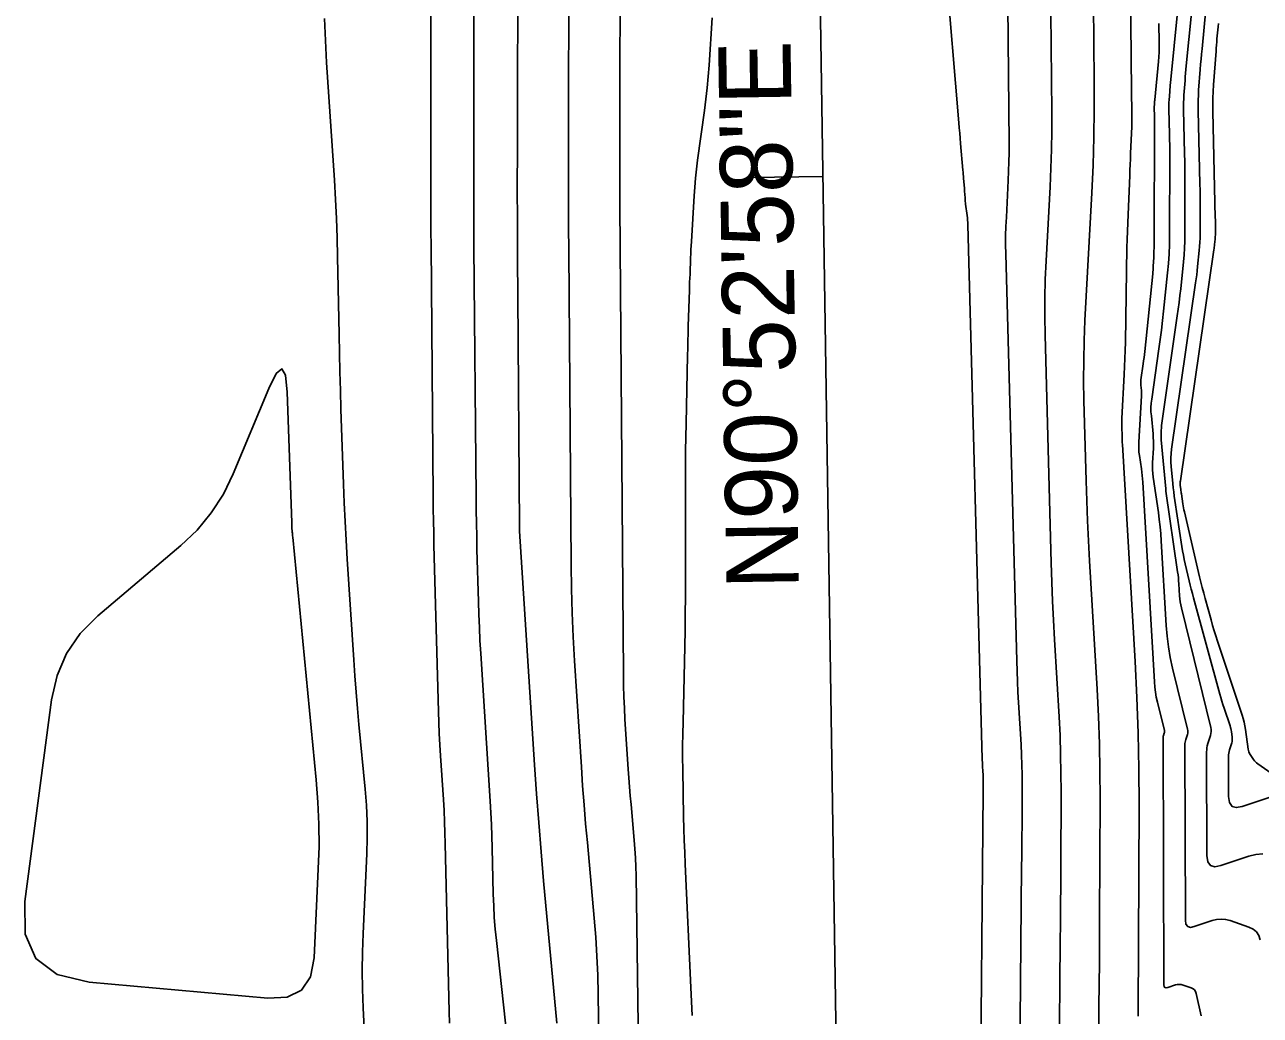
# Model space of a CAD drawing. Extents: x 1768942 to 1774819, y 723037 to 732099.
# Drawn here: x 1770759.4 to 1770861.8, y 724467.7 to 724549.8 of the extents above; entities that cross this region are included whole.
import ezdxf

# ---------------------------------------------------------------- set-up
doc = ezdxf.new("R2010")
doc.units = 0
for name, color, linetype in [('R_Contours', 7, 'Continuous'), ('R_Horz Alg', 7, 'Continuous'), ('R_Horz Alg Annot', 7, 'Continuous')]:
    doc.layers.add(name, color=color, linetype=linetype)

msp = doc.modelspace()

# ---------------------------------------------------------------- linework, layer by layer
at = {"layer": 'R_Contours'}
for points in [[(1770840.58, 724580.18), (1770840.96, 724539.99), (1770840.96, 724539.22), (1770840.95, 724538.46), (1770840.92, 724537.69), (1770840.89, 724536.93), (1770840.73, 724533.88), (1770840.69, 724533.12), (1770840.67, 724532.35), (1770840.67, 724531.59), (1770840.69, 724530.83), (1770841.59, 724497.11), (1770841.62, 724496.25), (1770841.65, 724495.39), (1770841.69, 724494.52), (1770841.74, 724493.66), (1770841.95, 724490.18), (1770841.99, 724489.33), (1770842.02, 724488.49), (1770842.03, 724487.65), (1770842.04, 724486.8), (1770842.03, 724483.42), (1770842.02, 724482.58), (1770842.02, 724481.73), (1770842.01, 724480.89), (1770842, 724480.04), (1770841.68, 724444.95)], [(1770810.52, 724444.16), (1770810.04, 724479.31), (1770810.03, 724480.05), (1770809.99, 724480.78), (1770809.95, 724481.52), (1770809.89, 724482.26), (1770809.62, 724485.2), (1770809.55, 724485.93), (1770809.49, 724486.67), (1770809.44, 724487.41), (1770809.39, 724488.14), (1770809.12, 724492.27), (1770809.07, 724493.2), (1770809.03, 724494.13), (1770809, 724495.07), (1770808.99, 724496), (1770808.69, 724534.88), (1770808.69, 724535.76), (1770808.68, 724536.65), (1770808.68, 724537.53), (1770808.68, 724538.42), (1770808.69, 724541.95), (1770808.69, 724542.84), (1770808.69, 724543.72), (1770808.7, 724544.61), (1770808.7, 724545.49), (1770808.83, 724578.94)], [(1770845.02, 724453.5), (1770845.2, 724473.82), (1770845.22, 724475.37), (1770845.23, 724476.93), (1770845.24, 724478.48), (1770845.24, 724480.04), (1770845.27, 724486.26), (1770845.26, 724487.81), (1770845.23, 724489.36), (1770845.18, 724490.92), (1770845.1, 724492.47), (1770844.72, 724498.88), (1770844.64, 724500.47), (1770844.56, 724502.05), (1770844.5, 724503.64), (1770844.45, 724505.23), (1770843.94, 724524.1), (1770843.92, 724525.64), (1770843.92, 724527.18), (1770843.96, 724528.72), (1770844.02, 724530.26), (1770844.35, 724536.41), (1770844.42, 724537.95), (1770844.47, 724539.49), (1770844.49, 724541.03), (1770844.49, 724542.57), (1770844.21, 724572.96)], [(1770834.65, 724567.36), (1770836.8, 724541.7), (1770836.83, 724541.28), (1770836.87, 724540.85), (1770836.9, 724540.42), (1770836.94, 724540), (1770837.13, 724537.78), (1770837.14, 724537.61), (1770837.16, 724537.44), (1770837.17, 724537.26), (1770837.19, 724537.09), (1770837.25, 724536.28), (1770837.26, 724536.17), (1770837.27, 724536.06), (1770837.27, 724535.95), (1770837.28, 724535.84), (1770837.31, 724535.4), (1770837.32, 724535.29), (1770837.33, 724535.18), (1770837.34, 724535.07), (1770837.35, 724534.97), (1770837.48, 724534.02), (1770837.51, 724533.82), (1770837.52, 724533.63), (1770837.54, 724533.43), (1770837.55, 724533.24), (1770838.74, 724488.99), (1770838.74, 724488.86), (1770838.75, 724488.72), (1770838.75, 724488.58), (1770838.76, 724488.44), (1770838.79, 724487.89), (1770838.8, 724487.75), (1770838.81, 724487.62), (1770838.81, 724487.48), (1770838.81, 724487.35), (1770838.81, 724486.81), (1770838.81, 724486.67), (1770838.81, 724486.54), (1770838.8, 724486.4), (1770838.8, 724486.27), (1770838.55, 724458.38)], [(1770847.81, 724567.61), (1770848.02, 724545.15), (1770848.02, 724542.83), (1770847.99, 724540.51), (1770847.92, 724538.2), (1770847.82, 724535.89), (1770847.25, 724525.32), (1770847.18, 724523.66), (1770847.14, 724522), (1770847.13, 724520.34), (1770847.16, 724518.68), (1770847.34, 724512.04), (1770847.39, 724510.38), (1770847.46, 724508.72), (1770847.53, 724507.06), (1770847.63, 724505.4), (1770848.25, 724494.76), (1770848.36, 724492.5), (1770848.44, 724490.24), (1770848.49, 724487.98), (1770848.5, 724485.71), (1770848.46, 724475.77), (1770848.45, 724473.95), (1770848.44, 724472.13), (1770848.43, 724470.3), (1770848.41, 724468.48), (1770848.34, 724461.18)], [(1770851.66, 724467.67), (1770851.66, 724468.02), (1770851.73, 724485.17), (1770851.71, 724488.14), (1770851.66, 724491.11), (1770851.55, 724494.08), (1770851.4, 724497.05), (1770850.35, 724515.03), (1770850.34, 724515.21), (1770850.33, 724515.39), (1770850.32, 724515.57), (1770850.32, 724515.75), (1770850.3, 724516.47), (1770850.29, 724516.65), (1770850.29, 724516.83), (1770850.3, 724517.01), (1770850.31, 724517.19), (1770850.5, 724520.83), (1770850.53, 724521.5), (1770850.56, 724522.17), (1770850.58, 724522.84), (1770850.6, 724523.51), (1770850.73, 724531.36), (1770850.75, 724532.04), (1770850.77, 724532.73), (1770850.79, 724533.42), (1770850.82, 724534.11), (1770850.96, 724537.33), (1770850.98, 724537.79), (1770851, 724538.24), (1770851.02, 724538.7), (1770851.03, 724539.16), (1770851.13, 724541.41), (1770851.14, 724541.65), (1770851.14, 724541.89), (1770851.14, 724542.13), (1770851.14, 724542.37), (1770851.12, 724543.33), (1770851.11, 724543.57), (1770851.11, 724543.81), (1770851.11, 724544.05), (1770851.1, 724544.29), (1770850.91, 724564.25)], [(1770794.57, 724467.09), (1770794.54, 724468.02), (1770794.22, 724481.96), (1770794.2, 724482.87), (1770794.16, 724483.78), (1770794.12, 724484.7), (1770794.07, 724485.61), (1770793.83, 724489.25), (1770793.78, 724490.16), (1770793.73, 724491.08), (1770793.7, 724491.99), (1770793.67, 724492.9), (1770793.29, 724506.69), (1770793.27, 724507.7), (1770793.25, 724508.71), (1770793.23, 724509.72), (1770793.22, 724510.73), (1770793.05, 724531.59), (1770793.04, 724532.65), (1770793.03, 724533.7), (1770793.03, 724534.75), (1770793.03, 724535.81), (1770793.03, 724540.02), (1770793.03, 724541.08), (1770793.03, 724542.13), (1770793.03, 724543.18), (1770793.04, 724544.24), (1770793.04, 724556.61)], [(1770803.46, 724467.09), (1770802.38, 724478.89), (1770802.16, 724481.29), (1770801.97, 724483.7), (1770801.79, 724486.1), (1770801.63, 724488.5), (1770800.39, 724507.86), (1770800.38, 724507.94), (1770800.38, 724508.03), (1770800.38, 724508.12), (1770800.38, 724508.21), (1770800.23, 724527.38), (1770800.21, 724530.4), (1770800.2, 724533.42), (1770800.19, 724536.44), (1770800.2, 724539.46), (1770800.23, 724557.07)], [(1770855.52, 724557.02), (1770854.34, 724545.01), (1770854.32, 724544.83), (1770854.3, 724544.65), (1770854.29, 724544.47), (1770854.27, 724544.29), (1770854.22, 724543.58), (1770854.21, 724543.4), (1770854.2, 724543.22), (1770854.2, 724543.04), (1770854.2, 724542.86), (1770854.25, 724540.72), (1770854.26, 724540.3), (1770854.27, 724539.89), (1770854.27, 724539.47), (1770854.27, 724539.05), (1770854.26, 724532.43), (1770854.25, 724531.63), (1770854.22, 724530.84), (1770854.17, 724530.05), (1770854.09, 724529.26), (1770853.77, 724526.1), (1770853.68, 724525.32), (1770853.59, 724524.53), (1770853.49, 724523.74), (1770853.38, 724522.96), (1770852.78, 724518.8), (1770852.74, 724518.46), (1770852.72, 724518.11), (1770852.72, 724517.76), (1770852.75, 724517.41), (1770852.89, 724515.92), (1770852.91, 724515.62), (1770852.93, 724515.32), (1770852.93, 724515.03), (1770852.92, 724514.73), (1770852.85, 724513.53), (1770852.84, 724513.23), (1770852.84, 724512.94), (1770852.86, 724512.64), (1770852.9, 724512.34), (1770853.33, 724509.41), (1770853.41, 724508.82), (1770853.47, 724508.23), (1770853.53, 724507.64), (1770853.57, 724507.05), (1770853.98, 724500.05), (1770854.05, 724499.15), (1770854.16, 724498.26), (1770854.32, 724497.38), (1770854.51, 724496.5), (1770855.75, 724491.46), (1770855.77, 724491.35), (1770855.77, 724491.24), (1770855.76, 724491.13), (1770855.74, 724491.02), (1770855.6, 724490.58), (1770855.57, 724490.48), (1770855.54, 724490.36), (1770855.53, 724490.25), (1770855.53, 724490.14), (1770855.57, 724475.61), (1770855.62, 724475.29), (1770855.76, 724475.09), (1770855.99, 724475.02), (1770856.31, 724475.08), (1770857.79, 724475.58), (1770858.16, 724475.68), (1770858.53, 724475.71), (1770858.9, 724475.68), (1770859.27, 724475.58), (1770860.84, 724475.04), (1770861.18, 724474.87), (1770861.46, 724474.64), (1770861.66, 724474.34), (1770861.78, 724473.98)], [(1770856.32, 724553.27), (1770855.64, 724546.42), (1770855.61, 724546.12), (1770855.59, 724545.81), (1770855.56, 724545.51), (1770855.54, 724545.21), (1770855.45, 724544), (1770855.43, 724543.7), (1770855.42, 724543.39), (1770855.41, 724543.09), (1770855.42, 724542.79), (1770855.5, 724539.17), (1770855.52, 724538.47), (1770855.53, 724537.77), (1770855.53, 724537.06), (1770855.53, 724536.36), (1770855.53, 724532.45), (1770855.52, 724531.88), (1770855.5, 724531.32), (1770855.46, 724530.76), (1770855.41, 724530.19), (1770855.18, 724527.94), (1770855.12, 724527.38), (1770855.05, 724526.82), (1770854.98, 724526.26), (1770854.9, 724525.7), (1770853.67, 724517.19), (1770853.6, 724516.61), (1770853.57, 724516.02), (1770853.57, 724515.44), (1770853.61, 724514.86), (1770853.95, 724511.38), (1770853.95, 724511.36), (1770853.95, 724511.34), (1770853.95, 724511.33), (1770853.95, 724511.31), (1770853.95, 724511.23), (1770853.95, 724511.22), (1770853.95, 724511.2), (1770853.95, 724511.18), (1770853.95, 724511.16), (1770854.93, 724504.5), (1770854.96, 724504.25), (1770854.99, 724504), (1770855.01, 724503.75), (1770855.03, 724503.5), (1770855.09, 724502.49), (1770855.11, 724502.24), (1770855.14, 724501.99), (1770855.18, 724501.74), (1770855.24, 724501.5), (1770857.68, 724491.59), (1770857.71, 724491.42), (1770857.71, 724491.25), (1770857.69, 724491.08), (1770857.65, 724490.91), (1770857.44, 724490.25), (1770857.39, 724490.08), (1770857.36, 724489.91), (1770857.34, 724489.74), (1770857.33, 724489.57), (1770857.36, 724480.97), (1770857.43, 724480.46), (1770857.65, 724480.15), (1770858.01, 724480.04), (1770858.52, 724480.14), (1770860.84, 724480.92), (1770861.42, 724481.07), (1770862, 724481.12)], [(1770796.59, 724550.77), (1770796.59, 724549.8), (1770796.59, 724548.82), (1770796.58, 724535.54), (1770796.58, 724534.52), (1770796.59, 724533.5), (1770796.59, 724532.48), (1770796.6, 724531.46), (1770796.78, 724510.67), (1770796.79, 724509.59), (1770796.8, 724508.51), (1770796.83, 724507.43), (1770796.85, 724506.35), (1770796.97, 724502.03), (1770797, 724500.95), (1770797.05, 724499.87), (1770797.1, 724498.8), (1770797.16, 724497.72), (1770797.95, 724485.47), (1770798.01, 724484.51), (1770798.05, 724483.55), (1770798.09, 724482.58), (1770798.12, 724481.62), (1770798.2, 724477.76), (1770798.24, 724476.8), (1770798.29, 724475.84), (1770798.36, 724474.88), (1770798.46, 724473.92), (1770800.06, 724459.21)], [(1770804.46, 724550.65), (1770804.46, 724548.7), (1770804.45, 724546.75), (1770804.44, 724538.94), (1770804.44, 724536.99), (1770804.44, 724535.03), (1770804.45, 724533.08), (1770804.46, 724531.13), (1770804.66, 724505.06), (1770804.69, 724503.07), (1770804.75, 724501.08), (1770804.83, 724499.09), (1770804.95, 724497.11), (1770805.51, 724488.32), (1770805.61, 724486.75), (1770805.73, 724485.18), (1770805.86, 724483.61), (1770806, 724482.05), (1770806.57, 724475.78), (1770806.7, 724474.21), (1770806.8, 724472.64), (1770806.87, 724471.07), (1770806.91, 724469.49), (1770807.15, 724451.71)], [(1770814.68, 724467.73), (1770814.64, 724468.88), (1770814.59, 724470.03), (1770814.11, 724480.27), (1770814.07, 724481.25), (1770814.03, 724482.23), (1770814, 724483.21), (1770813.98, 724484.19), (1770813.92, 724488.11), (1770813.9, 724489.09), (1770813.9, 724490.07), (1770813.91, 724491.05), (1770813.93, 724492.04), (1770814.07, 724498.29), (1770814.1, 724499.66), (1770814.11, 724501.03), (1770814.13, 724502.4), (1770814.13, 724503.77), (1770814.13, 724512.24), (1770814.14, 724513.37), (1770814.15, 724514.51), (1770814.16, 724515.65), (1770814.18, 724516.79), (1770814.31, 724522.41), (1770814.32, 724523.02), (1770814.34, 724523.63), (1770814.35, 724524.24), (1770814.37, 724524.84), (1770814.46, 724527.82), (1770814.47, 724528.16), (1770814.48, 724528.5), (1770814.49, 724528.83), (1770814.51, 724529.17), (1770814.56, 724530.51), (1770814.58, 724530.85), (1770814.59, 724531.19), (1770814.61, 724531.52), (1770814.63, 724531.86), (1770814.85, 724535.64), (1770814.9, 724536.38), (1770814.97, 724537.12), (1770815.05, 724537.86), (1770815.14, 724538.6), (1770815.7, 724542.72), (1770815.82, 724543.66), (1770815.93, 724544.59), (1770816.02, 724545.53), (1770816.09, 724546.47), (1770816.36, 724550.39)], [(1770857.27, 724551.11), (1770856.95, 724547.83), (1770856.91, 724547.4), (1770856.87, 724546.98), (1770856.83, 724546.55), (1770856.8, 724546.13), (1770856.67, 724544.42), (1770856.65, 724544), (1770856.63, 724543.57), (1770856.63, 724543.14), (1770856.63, 724542.72), (1770856.78, 724536.61), (1770856.79, 724536.13), (1770856.79, 724535.65), (1770856.8, 724535.17), (1770856.8, 724534.68), (1770856.79, 724532.47), (1770856.79, 724532.13), (1770856.77, 724531.8), (1770856.75, 724531.46), (1770856.72, 724531.12), (1770856.58, 724529.78), (1770856.55, 724529.44), (1770856.51, 724529.11), (1770856.46, 724528.77), (1770856.42, 724528.44), (1770854.42, 724514.65), (1770854.38, 724514.3), (1770854.36, 724513.94), (1770854.36, 724513.59), (1770854.39, 724513.23), (1770854.53, 724511.82), (1770854.56, 724511.46), (1770854.6, 724511.11), (1770854.65, 724510.76), (1770854.7, 724510.4), (1770855.29, 724506.58), (1770855.34, 724506.22), (1770855.41, 724505.86), (1770855.48, 724505.51), (1770855.56, 724505.15), (1770855.89, 724503.74), (1770855.98, 724503.39), (1770856.06, 724503.04), (1770856.16, 724502.68), (1770856.25, 724502.33), (1770858.43, 724494.36), (1770858.51, 724494.07), (1770858.59, 724493.78), (1770858.68, 724493.49), (1770858.78, 724493.2), (1770859.28, 724491.72), (1770859.31, 724491.6), (1770859.34, 724491.49), (1770859.37, 724491.37), (1770859.38, 724491.25), (1770859.45, 724490.78), (1770859.46, 724490.66), (1770859.45, 724490.54), (1770859.44, 724490.42), (1770859.41, 724490.31), (1770859.22, 724489.73), (1770859.19, 724489.6), (1770859.16, 724489.46), (1770859.14, 724489.32), (1770859.14, 724489.18), (1770859.15, 724485.86), (1770859.22, 724485.36), (1770859.44, 724485.05), (1770859.79, 724484.95), (1770860.29, 724485.04), (1770863.42, 724486.1)], [(1770784.22, 724550.34), (1770784.26, 724549.12), (1770784.32, 724547.91), (1770784.39, 724546.7), (1770785.04, 724536.94), (1770785.13, 724535.35), (1770785.21, 724533.77), (1770785.27, 724532.18), (1770785.3, 724530.59), (1770785.42, 724524.17), (1770785.45, 724522.62), (1770785.48, 724521.06), (1770785.53, 724519.51), (1770785.58, 724517.96), (1770785.79, 724511.75), (1770785.85, 724510.2), (1770785.92, 724508.65), (1770786, 724507.1), (1770786.09, 724505.55), (1770786.64, 724497.2), (1770786.73, 724495.86), (1770786.83, 724494.52), (1770786.94, 724493.17), (1770787.07, 724491.83), (1770787.59, 724486.48), (1770787.69, 724485.14), (1770787.75, 724483.79), (1770787.76, 724482.45), (1770787.72, 724481.11), (1770787.41, 724474.52), (1770787.36, 724472.98), (1770787.34, 724471.44), (1770787.36, 724469.9), (1770787.42, 724468.36), (1770787.71, 724462.2)], [(1770853.37, 724549.93), (1770853.41, 724548.35), (1770853.41, 724547.96), (1770853.4, 724547.57), (1770853.38, 724547.18), (1770853.35, 724546.79), (1770853.03, 724543.6), (1770853.03, 724543.54), (1770853.02, 724543.49), (1770853.02, 724543.43), (1770853.01, 724543.37), (1770853, 724543.15), (1770852.99, 724543.1), (1770852.99, 724543.04), (1770852.99, 724542.98), (1770852.99, 724542.93), (1770853.01, 724542.26), (1770853.01, 724542.13), (1770853.01, 724542), (1770853.01, 724541.87), (1770853.01, 724541.75), (1770852.99, 724531.86), (1770852.99, 724531.75), (1770852.99, 724531.64), (1770852.99, 724531.53), (1770852.98, 724531.42), (1770852.96, 724530.98), (1770852.96, 724530.87), (1770852.96, 724530.76), (1770852.95, 724530.65), (1770852.95, 724530.54), (1770852.91, 724529.81), (1770852.91, 724529.65), (1770852.9, 724529.5), (1770852.88, 724529.34), (1770852.87, 724529.18), (1770852.21, 724522.75), (1770852.18, 724522.49), (1770852.15, 724522.24), (1770852.11, 724521.98), (1770852.08, 724521.72), (1770851.89, 724520.41), (1770851.88, 724520.3), (1770851.87, 724520.19), (1770851.87, 724520.08), (1770851.88, 724519.97), (1770851.92, 724519.53), (1770851.93, 724519.42), (1770851.94, 724519.31), (1770851.94, 724519.19), (1770851.93, 724519.08), (1770851.71, 724515.23), (1770851.7, 724514.95), (1770851.7, 724514.67), (1770851.72, 724514.4), (1770851.76, 724514.12), (1770851.92, 724513.03), (1770851.95, 724512.75), (1770851.99, 724512.48), (1770852.01, 724512.2), (1770852.03, 724511.92), (1770853, 724495.36), (1770853.03, 724494.94), (1770853.08, 724494.52), (1770853.16, 724494.1), (1770853.25, 724493.69), (1770853.83, 724491.33), (1770853.84, 724491.28), (1770853.84, 724491.23), (1770853.83, 724491.18), (1770853.82, 724491.12), (1770853.75, 724490.92), (1770853.74, 724490.87), (1770853.73, 724490.82), (1770853.72, 724490.77), (1770853.72, 724490.71), (1770853.78, 724470.26), (1770853.81, 724470.12), (1770853.87, 724470.03), (1770853.97, 724470), (1770854.11, 724470.03), (1770854.74, 724470.25), (1770854.9, 724470.29), (1770855.06, 724470.3), (1770855.22, 724470.29), (1770855.38, 724470.24), (1770856.06, 724470.01), (1770856.21, 724469.94), (1770856.33, 724469.84), (1770856.42, 724469.71), (1770856.47, 724469.55), (1770856.88, 724467.69)], [(1770865.29, 724485.97), (1770861.57, 724488.58), (1770861.47, 724488.65), (1770861.38, 724488.74), (1770861.3, 724488.83), (1770861.23, 724488.93), (1770860.95, 724489.34), (1770860.89, 724489.44), (1770860.84, 724489.56), (1770860.8, 724489.67), (1770860.78, 724489.79), (1770860.56, 724491.41), (1770860.51, 724491.72), (1770860.45, 724492.02), (1770860.37, 724492.33), (1770860.28, 724492.62), (1770858.23, 724498.73), (1770858.09, 724499.17), (1770857.95, 724499.61), (1770857.82, 724500.05), (1770857.7, 724500.5), (1770857.21, 724502.28), (1770857.09, 724502.73), (1770856.97, 724503.18), (1770856.86, 724503.63), (1770856.75, 724504.08), (1770855.49, 724509.45), (1770855.45, 724509.62), (1770855.42, 724509.78), (1770855.39, 724509.95), (1770855.36, 724510.12), (1770855.24, 724510.95), (1770855.22, 724511.04), (1770855.21, 724511.13), (1770855.2, 724511.22), (1770855.19, 724511.31), (1770855.15, 724511.68), (1770855.15, 724511.77), (1770855.15, 724511.86), (1770855.15, 724511.95), (1770855.16, 724512.04), (1770857.94, 724531.18), (1770857.95, 724531.29), (1770857.97, 724531.4), (1770857.98, 724531.51), (1770857.99, 724531.62), (1770858.04, 724532.06), (1770858.05, 724532.16), (1770858.05, 724532.27), (1770858.06, 724532.38), (1770858.06, 724532.49), (1770858.06, 724533.21), (1770858.06, 724533.37), (1770858.06, 724533.53), (1770858.06, 724533.69), (1770858.05, 724533.84), (1770857.84, 724542.65), (1770857.84, 724543.2), (1770857.84, 724543.75), (1770857.87, 724544.3), (1770857.9, 724544.85), (1770858.11, 724547.64), (1770858.13, 724547.89), (1770858.15, 724548.14), (1770858.17, 724548.4), (1770858.19, 724548.65), (1770858.29, 724549.66), (1770858.32, 724549.92)]]:
    msp.add_lwpolyline(points, dxfattribs=at)
msp.add_lwpolyline([(1770781.5, 724508.49), (1770781.51, 724508.39), (1770781.51, 724508.29), (1770781.52, 724508.18), (1770781.54, 724507.78), (1770781.55, 724507.68), (1770781.56, 724507.57), (1770781.57, 724507.47), (1770781.58, 724507.37), (1770783.52, 724487.25), (1770783.67, 724485.41), (1770783.74, 724483.57), (1770783.76, 724481.73), (1770783.7, 724479.88), (1770783.36, 724472.51), (1770783.06, 724470.91), (1770782.31, 724469.82), (1770781.13, 724469.23), (1770779.51, 724469.15), (1770764.71, 724470.48), (1770762.06, 724471.11), (1770760.29, 724472.43), (1770759.39, 724474.45), (1770759.37, 724477.17), (1770761.6, 724493.87), (1770762.06, 724495.89), (1770762.84, 724497.73), (1770763.97, 724499.38), (1770765.42, 724500.85), (1770772.3, 724506.67), (1770773.66, 724507.95), (1770774.83, 724509.37), (1770775.83, 724510.92), (1770776.64, 724512.6), (1770779.59, 724519.67), (1770780.22, 724520.92), (1770780.68, 724521.3), (1770780.99, 724520.78), (1770781.13, 724519.39), (1770781.5, 724508.59)], close=True, dxfattribs=at)
at = {"layer": 'R_Horz Alg'}
msp.add_line((1770830.14, 724237.3), (1770821.12, 724822.68), dxfattribs=at)
msp.add_line((1770830.14, 724237.3), (1770821.12, 724822.68), dxfattribs=at)
msp.add_lwpolyline([(1770819.52, 724537.17), (1770825.51, 724537.26)], dxfattribs=at)

# ---------------------------------------------------------------- texts
at = {"layer": 'R_Horz Alg Annot'}
msp.add_text('N90%%d52\'58"E', height=6, rotation=90.8827, dxfattribs=at).set_placement((1770823.54, 724503.06))

doc.saveas('drawing.dxf')
